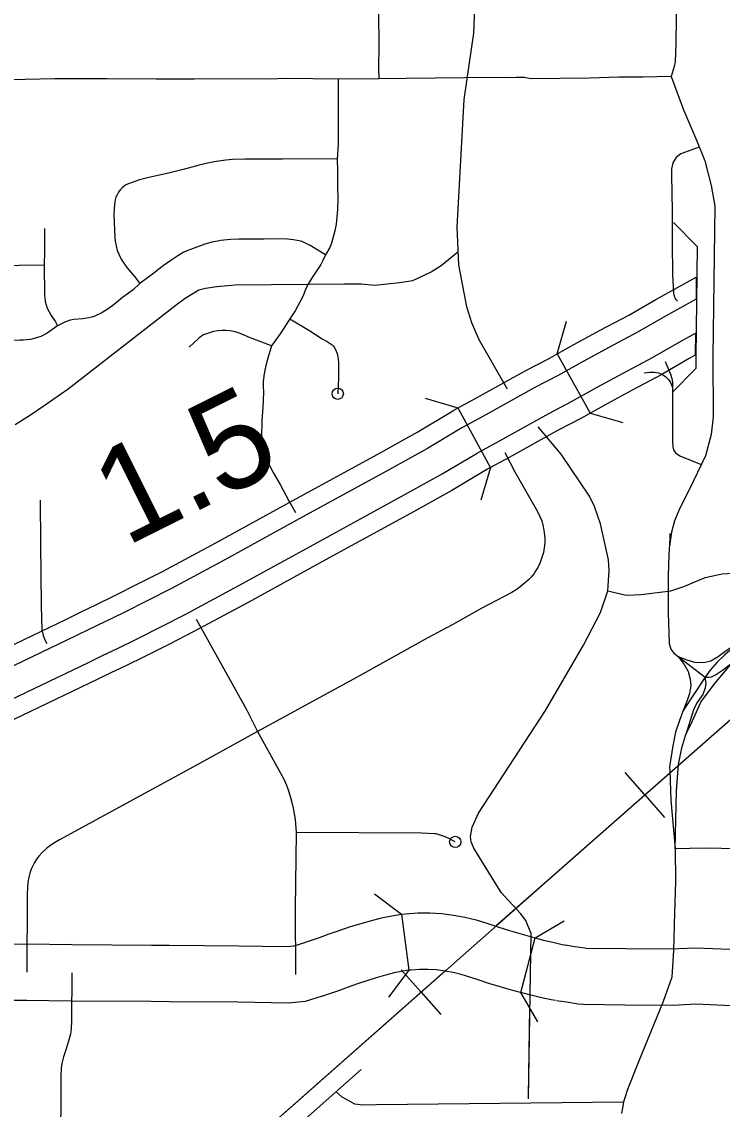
# Model space of a CAD drawing. Extents: x -19 to 366, y -4 to 359.
# Drawn here: x 149.699 to 150.286, y 185.832 to 186.743 of the extents above; entities that cross this region are included whole.
import ezdxf

# ---------------------------------------------------------------- set-up
doc = ezdxf.new("R2010")
doc.units = 0
for name, color, linetype in [('Level 10', 7, 'Continuous'), ('Level 19', 7, 'Continuous'), ('Level 33', 7, 'Continuous'), ('Level 34', 7, 'Continuous'), ('Level 35', 7, 'Continuous'), ('Level 37', 7, 'Continuous'), ('Level 39', 7, 'Continuous'), ('Level 40', 7, 'Continuous'), ('Level 43', 7, 'Continuous'), ('Level 48', 7, 'Continuous'), ('Level 60', 7, 'Continuous')]:
    doc.layers.add(name, color=color, linetype=linetype)

msp = doc.modelspace()

# ---------------------------------------------------------------- linework, layer by layer
at = {"layer": 'Level 10'}
for p, q in [((150.01698, 185.9956), (150.02324, 185.94867)), ((149.61097, 185.97027), (149.70294, 185.97079)), ((149.70294, 185.97079), (149.70342, 185.97078)), ((149.70342, 185.97078), (149.74114, 185.97023)), ((149.74114, 185.97023), (149.74097, 185.97024)), ((149.74097, 185.97024), (149.80765, 185.96974)), ((149.80765, 185.96974), (149.80765, 185.96974)), ((149.80765, 185.96974), (149.82274, 185.96963)), ((150.11682, 185.93001), (150.12881, 185.97582)), ((149.7032, 185.92344), (149.61123, 185.92292)), ((149.74045, 185.92289), (149.70273, 185.92344)), ((149.8073, 185.92239), (149.74061, 185.92289))]:
    msp.add_line(p, q, dxfattribs=at)
for points in [[(150.01698, 185.9956), (150.02037, 185.99605), (150.03057, 185.99669), (150.04061, 185.99669), (150.05064, 185.99611), (150.06043, 185.99488), (150.07, 185.99315), (150.07947, 185.99085), (150.08855, 185.98812), (150.09685, 185.98534), (150.10455, 185.98282), (150.11217, 185.98048), (150.11996, 185.97824), (150.12788, 185.97606), (150.12836, 185.97594)], [(149.93643, 185.97216), (149.94078, 185.97354), (149.9483, 185.97617), (149.95635, 185.9791), (149.96482, 185.98208), (149.97343, 185.98495), (149.98209, 185.98765), (149.99091, 185.99023), (150.00022, 185.99267), (150.01015, 185.99469), (150.01698, 185.9956)], [(149.82274, 185.96963), (149.82274, 185.96963), (149.88069, 185.96919)], [(149.88069, 185.96919), (149.92025, 185.96863), (149.92694, 185.96928), (149.93671, 185.97224)], [(150.12881, 185.97582), (150.13578, 185.974), (150.14368, 185.9721), (150.15166, 185.97038), (150.15475, 185.96979)], [(150.15397, 185.96993), (150.16228, 185.96864), (150.17045, 185.96738), (150.17162, 185.96729), (150.20463, 185.9668), (150.24218, 185.96657)], [(150.24218, 185.96657), (150.26324, 185.9676), (150.30654, 185.96578), (150.34773, 185.96529), (150.37174, 185.96522)], [(150.02324, 185.94867), (150.01801, 185.94797), (150.01095, 185.94653), (150.00354, 185.94459), (149.99579, 185.94233), (149.98796, 185.93988), (149.98015, 185.93728), (149.97229, 185.93452), (149.96423, 185.93159), (149.95577, 185.92862), (149.95074, 185.92702)], [(150.11682, 185.93001), (150.11561, 185.93033), (150.10715, 185.93266), (150.09869, 185.93509), (150.09024, 185.93768), (150.08196, 185.94039), (150.07421, 185.94299), (150.06705, 185.94514), (150.06017, 185.94681), (150.05328, 185.94806), (150.04634, 185.94893), (150.03925, 185.94934), (150.03204, 185.94934), (150.02498, 185.9489), (150.02324, 185.94867)], [(149.95047, 185.92694), (149.93619, 185.9226), (149.9222, 185.92125), (149.88001, 185.92185)], [(150.14595, 185.92327), (150.14226, 185.92397), (150.13315, 185.92593), (150.12425, 185.92807), (150.11682, 185.93001)], [(150.24449, 185.91928), (150.20392, 185.91945), (150.16945, 185.91997), (150.16502, 185.92031), (150.15506, 185.92184), (150.14673, 185.92313)], [(149.88001, 185.92185), (149.82239, 185.92228), (149.8073, 185.92239)], [(150.3716, 185.91788), (150.34738, 185.91795), (150.30527, 185.91844), (150.2634, 185.9202), (150.24449, 185.91928)]]:
    msp.add_lwpolyline(points, dxfattribs=at)
at = {"layer": 'Level 19'}
for p, q in [((150.0592, 186.41688), (150.06032, 186.41751)), ((150.06799, 186.40336), (150.06751, 186.40309)), ((150.08741, 186.36757), (150.08852, 186.36821))]:
    msp.add_line(p, q, dxfattribs=at)
for points in [[(150.06032, 186.41751), (150.0799, 186.42814), (150.12107, 186.45103), (150.14001, 186.46094), (150.16135, 186.47286), (150.18347, 186.48482), (150.2074, 186.49754), (150.23009, 186.51069), (150.26384, 186.5293), (150.26374, 186.51086)], [(150.26374, 186.51086), (150.23801, 186.49667), (150.21521, 186.48346), (150.19107, 186.47063), (150.16911, 186.45875), (150.14767, 186.44678), (150.12871, 186.43686), (150.08765, 186.41402), (150.06799, 186.40336)], [(150.07973, 186.38172), (150.0995, 186.39244), (150.14041, 186.41519), (150.15938, 186.42512), (150.18097, 186.43717), (150.20271, 186.44893), (150.22717, 186.46193), (150.25013, 186.47524), (150.26314, 186.48241), (150.26284, 186.46387)], [(150.26284, 186.46387), (150.25805, 186.46123), (150.23499, 186.44785), (150.21031, 186.43474), (150.18872, 186.42306), (150.16704, 186.41096), (150.14805, 186.40102), (150.10725, 186.37833), (150.08741, 186.36757)], [(149.40237, 186.08435), (149.45076, 186.10726), (149.48075, 186.12111), (149.62623, 186.19012), (149.73698, 186.24318), (149.74864, 186.249), (149.76143, 186.25504), (149.77684, 186.26255), (149.79676, 186.27258), (149.81671, 186.28286), (149.86137, 186.30675), (149.92648, 186.34256), (149.99969, 186.38254), (150.03075, 186.39974), (150.0592, 186.41688)], [(150.06751, 186.40309), (150.03881, 186.38579), (150.00745, 186.36843), (149.93421, 186.32844), (149.86904, 186.2926), (149.8242, 186.26861), (149.80407, 186.25823), (149.78399, 186.24813), (149.7684, 186.24052), (149.75567, 186.23451), (149.74405, 186.22872), (149.63316, 186.17559), (149.48757, 186.10653), (149.45758, 186.09268), (149.40926, 186.0698)], [(149.4198, 186.04755), (149.46801, 186.07038), (149.49801, 186.08423), (149.64375, 186.15337), (149.75487, 186.2066), (149.76642, 186.21236), (149.77905, 186.21832), (149.79492, 186.22607), (149.81524, 186.23629), (149.83564, 186.24681), (149.88078, 186.27096), (149.94605, 186.30685), (150.01931, 186.34686), (150.05113, 186.36447), (150.08022, 186.382)], [(150.08852, 186.36821), (150.05918, 186.35053), (150.02707, 186.33275), (149.95378, 186.29273), (149.88846, 186.2568), (149.84313, 186.23256), (149.82255, 186.22195), (149.80207, 186.21164), (149.78601, 186.20381), (149.77345, 186.19788), (149.76194, 186.19214), (149.65068, 186.13884), (149.50483, 186.06964), (149.47483, 186.05579), (149.42669, 186.033)]]:
    msp.add_lwpolyline(points, dxfattribs=at)
at = {"layer": 'Level 33'}
for points in [[(150.25186, 186.93884), (150.25055, 186.93725), (150.2499, 186.93596), (150.24951, 186.93344), (150.24906, 186.92862), (150.24921, 186.90994), (150.24844, 186.86536), (150.24761, 186.83032), (150.24723, 186.76475), (150.24711, 186.74566), (150.24685, 186.72583), (150.24681, 186.72493), (150.2461, 186.70978), (150.24541, 186.70587), (150.24273, 186.69748)], [(150.24273, 186.69748), (150.21947, 186.69679), (150.19917, 186.69681), (150.18244, 186.69635), (150.17418, 186.69612), (150.12548, 186.69554), (150.11972, 186.69648), (150.11323, 186.6966), (150.10897, 186.69633), (150.0939, 186.69669), (150.02094, 186.69564), (149.99814, 186.69544)], [(150.24273, 186.69748), (150.25323, 186.6696), (150.26411, 186.64397), (150.27116, 186.62667), (150.27644, 186.60617), (150.27932, 186.58887), (150.27772, 186.46266), (150.27804, 186.41236), (150.27644, 186.39763), (150.27164, 186.37969), (150.25787, 186.35118), (150.25019, 186.3358), (150.2457, 186.32523), (150.24314, 186.31562), (150.24138, 186.30409)], [(149.81138, 186.69523), (149.77004, 186.69561), (149.72652, 186.69536), (149.66406, 186.69411)], [(149.90488, 186.69529), (149.87432, 186.69553), (149.84331, 186.69519), (149.81138, 186.69523)], [(149.96395, 186.69523), (149.92161, 186.69575), (149.90488, 186.69529)], [(149.96395, 186.69523), (149.96391, 186.641), (149.96304, 186.62818)], [(149.99814, 186.69544), (149.96395, 186.69523)], [(150.26642, 186.6383), (150.26018, 186.63612), (150.25096, 186.63263), (150.24702, 186.62959), (150.24421, 186.6252), (150.24315, 186.61991), (150.24318, 186.61497), (150.24357, 186.58453), (150.24361, 186.55859), (150.24404, 186.53152), (150.24478, 186.51622), (150.24506, 186.51462), (150.2455, 186.51282), (150.24593, 186.51187), (150.24677, 186.5107), (150.24828, 186.50926)], [(149.96304, 186.62818), (149.94747, 186.62854), (149.91731, 186.62814), (149.88588, 186.62826), (149.87537, 186.62784), (149.8698, 186.62734), (149.85992, 186.62582), (149.85347, 186.62458), (149.84743, 186.62313), (149.83509, 186.61971), (149.82287, 186.61677), (149.80426, 186.61259), (149.79745, 186.61074), (149.79123, 186.60876), (149.78818, 186.60764), (149.78606, 186.60656), (149.78476, 186.60569), (149.78296, 186.60415), (149.78135, 186.6024), (149.77999, 186.6005), (149.7788, 186.59843), (149.77782, 186.59626), (149.77708, 186.59404), (149.77675, 186.59252), (149.7762, 186.58705), (149.77606, 186.58147), (149.77683, 186.56263), (149.77711, 186.55955), (149.77785, 186.55559), (149.77894, 186.55175), (149.78037, 186.54807), (149.78221, 186.54446), (149.78487, 186.54025), (149.78682, 186.53754), (149.79344, 186.52982), (149.79786, 186.52394)], [(149.96304, 186.62818), (149.96347, 186.6185), (149.96334, 186.60448), (149.96359, 186.59556), (149.96343, 186.58589), (149.9622, 186.57362), (149.96123, 186.56804), (149.95846, 186.55779), (149.95691, 186.55431), (149.95321, 186.54801)], [(149.71795, 186.57016), (149.7179, 186.551), (149.71759, 186.53926)], [(149.95321, 186.54801), (149.94059, 186.55577), (149.93669, 186.55792), (149.93494, 186.5587), (149.93257, 186.55946), (149.92664, 186.56057), (149.92147, 186.56107), (149.91509, 186.56132), (149.90204, 186.56115), (149.8808, 186.5612), (149.87372, 186.56094), (149.86525, 186.55997), (149.86301, 186.55954), (149.858, 186.55859), (149.85229, 186.55697), (149.84025, 186.55261), (149.83709, 186.55134), (149.83403, 186.5499), (149.82949, 186.54725), (149.82378, 186.54335), (149.81662, 186.53817), (149.81055, 186.53341), (149.79786, 186.52394)], [(149.95321, 186.54801), (149.95108, 186.54337), (149.94931, 186.54001), (149.94145, 186.52808), (149.93908, 186.52405), (149.93691, 186.51985), (149.93453, 186.51372), (149.93192, 186.50842), (149.92787, 186.50124), (149.92344, 186.4943)], [(149.71759, 186.53926), (149.65433, 186.53857), (149.64477, 186.53901)], [(149.71759, 186.53926), (149.71783, 186.51458), (149.71808, 186.51171), (149.71857, 186.50886), (149.71932, 186.50607), (149.7203, 186.50336), (149.72361, 186.49719), (149.72703, 186.49192), (149.72888, 186.48869)], [(149.79786, 186.52394), (149.79223, 186.51884), (149.78324, 186.51217), (149.77517, 186.50566), (149.76963, 186.50157), (149.76547, 186.49911), (149.76014, 186.49676), (149.75756, 186.49586), (149.75519, 186.49524), (149.75017, 186.49443), (149.74241, 186.49393), (149.73947, 186.4934), (149.73551, 186.49184), (149.72888, 186.48869)], [(149.72888, 186.48869), (149.72019, 186.48242), (149.71755, 186.48099), (149.71485, 186.47974), (149.71203, 186.47869), (149.70917, 186.47783), (149.70625, 186.47717), (149.70328, 186.47671), (149.70031, 186.47646), (149.6973, 186.47641), (149.66837, 186.47618), (149.65307, 186.47612), (149.64472, 186.47636)], [(149.92344, 186.4943), (149.91533, 186.48183), (149.90812, 186.47185)], [(149.92344, 186.4943), (149.93928, 186.4849), (149.95058, 186.47772), (149.95464, 186.47557), (149.95888, 186.47262), (149.95992, 186.47162), (149.96069, 186.47056), (149.96164, 186.46874), (149.963, 186.46535), (149.96365, 186.46276), (149.96393, 186.4605), (149.96408, 186.45786), (149.96408, 186.44493), (149.96358, 186.43166)], [(149.90812, 186.47185), (149.88968, 186.47886), (149.88334, 186.48158), (149.87951, 186.48292), (149.87643, 186.48376), (149.87324, 186.4843), (149.87001, 186.48461), (149.86681, 186.48469), (149.86301, 186.4844), (149.8594, 186.48376), (149.85541, 186.48255), (149.85122, 186.48094), (149.84948, 186.47987), (149.84689, 186.47785), (149.83914, 186.47071)], [(149.90812, 186.47185), (149.90497, 186.46152), (149.90306, 186.45411), (149.90193, 186.44839), (149.90122, 186.44197), (149.90112, 186.43838), (149.90128, 186.43274), (149.90074, 186.42005), (149.89999, 186.40936), (149.89971, 186.39516), (149.89993, 186.3894), (149.90026, 186.38615), (149.90075, 186.38404), (149.90191, 186.381), (149.90311, 186.37809), (149.90938, 186.36562), (149.91545, 186.35562), (149.92259, 186.34203), (149.92807, 186.33206)], [(150.23781, 186.45876), (150.24221, 186.44798), (150.24352, 186.44431), (150.24397, 186.44131), (150.24391, 186.40431), (150.24405, 186.39237), (150.24405, 186.39196), (150.24429, 186.38725), (150.24469, 186.38456), (150.24649, 186.38206), (150.25018, 186.37957), (150.26807, 186.37231)], [(150.55818, 186.45593), (150.53566, 186.42943), (150.52005, 186.41056), (150.49946, 186.38974), (150.48385, 186.37499), (150.44527, 186.34203), (150.42056, 186.32186), (150.35184, 186.26568), (150.31911, 186.23922), (150.29873, 186.22252), (150.28746, 186.21276), (150.28139, 186.20669), (150.27554, 186.20018), (150.27119, 186.19422)], [(150.2203, 186.44925), (150.22476, 186.44961), (150.22868, 186.44968), (150.23215, 186.44922), (150.23496, 186.44811), (150.23796, 186.44608), (150.24058, 186.44346), (150.24228, 186.44098), (150.24396, 186.43686)], [(150.24628, 186.05055), (150.24736, 186.0989), (150.2491, 186.12102), (150.2517, 186.13512), (150.25516, 186.14618), (150.26037, 186.15702), (150.26774, 186.17329), (150.27901, 186.18869), (150.29418, 186.20647), (150.30675, 186.2171), (150.33017, 186.23619), (150.38414, 186.27848), (150.43616, 186.31947), (150.47757, 186.35461), (150.49729, 186.37196), (150.5246, 186.40015), (150.54628, 186.42357), (150.56625, 186.44886)], [(150.10339, 186.3824), (150.10784, 186.37444), (150.11187, 186.36624), (150.13089, 186.33289), (150.13288, 186.32893), (150.13437, 186.32507), (150.13565, 186.32039), (150.13648, 186.31556), (150.13689, 186.31053), (150.13689, 186.30651), (150.13653, 186.30257), (150.1358, 186.29866), (150.13459, 186.29457), (150.13299, 186.29027), (150.13108, 186.28611), (150.12962, 186.28346), (150.12801, 186.28109), (150.12561, 186.27811), (150.12361, 186.27602), (150.12142, 186.27407), (150.11631, 186.26997), (150.11295, 186.26753), (150.10925, 186.26528), (150.08424, 186.25198), (150.05992, 186.23832), (150.03852, 186.22688), (149.97674, 186.19266), (149.89632, 186.1486)], [(149.71444, 186.34265), (149.71463, 186.30632), (149.71512, 186.25426), (149.7157, 186.23402), (149.71684, 186.22907), (149.71848, 186.22505), (149.71976, 186.22237)], [(150.24184, 186.31454), (150.24169, 186.3103), (150.24102, 186.29708), (150.24038, 186.27897), (150.24028, 186.24826), (150.24124, 186.22245), (150.24266, 186.21763), (150.24506, 186.21438), (150.27119, 186.19422), (150.25286, 186.16633), (150.2498, 186.15781), (150.24651, 186.14826), (150.2443, 186.1367), (150.24151, 186.11898), (150.24163, 186.11567), (150.2426, 186.09117), (150.24628, 186.05055)], [(149.84494, 186.2427), (149.88705, 186.16713), (149.89632, 186.1486)], [(150.24862, 186.21163), (150.25582, 186.20886), (150.26232, 186.20691), (150.26622, 186.20647), (150.27121, 186.20669), (150.27619, 186.20799), (150.28226, 186.21168), (150.28898, 186.21645), (150.30172, 186.22497)], [(150.24862, 186.21163), (150.25365, 186.20474), (150.25712, 186.19888), (150.25885, 186.19259), (150.25928, 186.18717), (150.2582, 186.18045), (150.25625, 186.17459), (150.25286, 186.16633)], [(150.27119, 186.19422), (150.27446, 186.19411), (150.27662, 186.19454), (150.27988, 186.19628), (150.28595, 186.20018), (150.29418, 186.20647)], [(150.27119, 186.19422), (150.27142, 186.19216), (150.27186, 186.18912), (150.27121, 186.18522), (150.26925, 186.17958), (150.26427, 186.17285), (150.26145, 186.16678), (150.25516, 186.14618)], [(149.89632, 186.1486), (149.8459, 186.12076), (149.73055, 186.05798), (149.72638, 186.05555), (149.72239, 186.0529), (149.7197, 186.05078), (149.71639, 186.0476), (149.71332, 186.04417), (149.71133, 186.04166), (149.70959, 186.03905), (149.70806, 186.03631), (149.70679, 186.03336), (149.70571, 186.03007), (149.70481, 186.02669), (149.70396, 186.02215), (149.70358, 186.01794), (149.70343, 186.01201), (149.70307, 185.94711)], [(149.89632, 186.1486), (149.9181, 186.10933), (149.91966, 186.10617), (149.92063, 186.10381), (149.92205, 186.09994), (149.92368, 186.09468), (149.92514, 186.08937), (149.92623, 186.0846), (149.92779, 186.07497), (149.92866, 186.06418)], [(149.92866, 186.06418), (149.92792, 186.00003), (149.92809, 185.94516)], [(150.06202, 186.05624), (150.05718, 186.05887), (150.05353, 186.06055), (150.0493, 186.06198), (150.04586, 186.06294), (150.04488, 186.06307), (150.03369, 186.06368), (149.92866, 186.06418)], [(150.29917, 186.05038), (150.27073, 186.05106), (150.24628, 186.05055)], [(150.24628, 186.05055), (150.24635, 186.02296), (150.24556, 185.9969), (150.24489, 185.96553), (150.24334, 185.94293)], [(149.74079, 185.94656), (149.74066, 185.90661), (149.74025, 185.89954), (149.73958, 185.89514), (149.73868, 185.89112), (149.73611, 185.88275), (149.73373, 185.8761), (149.7324, 185.87055)], [(150.24334, 185.94293), (150.23625, 185.92259), (150.21554, 185.87212), (150.20636, 185.84877), (150.20427, 185.8427), (150.20302, 185.83838), (150.20199, 185.83327), (150.20132, 185.82867)], [(149.7324, 185.87055), (149.7319, 185.86668), (149.73162, 185.86033), (149.73099, 185.72825), (149.73088, 185.72641), (149.73058, 185.72459), (149.73012, 185.72281), (149.72943, 185.7211), (149.7286, 185.71946), (149.72759, 185.71792), (149.72642, 185.7165), (149.72511, 185.7152), (149.72367, 185.71404), (149.72214, 185.71305), (149.72048, 185.71222), (149.71878, 185.71156), (149.71699, 185.71109), (149.71517, 185.71081), (149.71333, 185.71072), (149.67233, 185.71087)], [(149.98316, 185.86544), (149.89476, 185.78698)], [(149.96212, 185.84676), (149.96707, 185.84253), (149.97306, 185.83919), (149.97772, 185.83686), (149.98472, 185.83586), (149.99604, 185.83619), (150.20302, 185.83837)]]:
    msp.add_lwpolyline(points, dxfattribs=at)
for centre in [(149.96358, 186.43166), (150.06202, 186.05624)]:
    msp.add_circle(centre, 0.00473, dxfattribs=at)
at = {"layer": 'Level 34'}
msp.add_lwpolyline([(149.99814, 186.69544), (149.99788, 186.70401), (149.99815, 186.72378), (149.99807, 186.75024)], dxfattribs=at)
at = {"layer": 'Level 35'}
for points in [[(150.10564, 186.4359), (150.10488, 186.43688), (150.082, 186.47683), (150.07589, 186.49104), (150.07167, 186.50451), (150.06511, 186.5396), (150.06348, 186.57131), (150.06954, 186.67805), (150.07767, 186.73373), (150.07958, 186.78406)], [(149.69344, 186.40593), (149.70538, 186.41342), (149.71843, 186.42245), (149.73781, 186.4358), (149.82819, 186.50621), (149.83564, 186.5117), (149.84721, 186.5188), (149.85286, 186.52007), (149.86228, 186.52142), (149.87776, 186.52291), (149.96892, 186.52383), (149.98329, 186.52377), (149.99467, 186.52251), (150.01542, 186.52488), (150.02636, 186.52664), (150.03535, 186.53065), (150.04171, 186.53383), (150.0503, 186.53896), (150.06404, 186.55066)], [(150.12527, 185.98011), (150.12107, 185.99034), (150.11669, 185.99621), (150.10033, 186.01398), (150.07766, 186.05089), (150.07536, 186.05639), (150.07478, 186.06076), (150.07608, 186.06855), (150.08134, 186.08035), (150.13768, 186.16626), (150.1695, 186.22091), (150.18361, 186.24832), (150.1898, 186.26658), (150.19087, 186.28348), (150.19027, 186.2924), (150.18372, 186.32256), (150.17875, 186.33716), (150.17436, 186.34588), (150.15074, 186.38108), (150.13141, 186.40397)], [(150.1898, 186.26658), (150.20516, 186.26304), (150.21766, 186.26348), (150.24247, 186.26664), (150.25344, 186.27011), (150.27122, 186.27779), (150.28542, 186.2809), (150.37634, 186.28627)]]:
    msp.add_lwpolyline(points, dxfattribs=at)
at = {"layer": 'Level 37'}
for points in [[(149.99441, 186.01286), (150.01698, 185.9956)], [(150.12881, 185.97582), (150.15333, 185.99017)], [(150.02324, 185.94867), (150.00598, 185.9261)], [(150.13117, 185.9055), (150.11682, 185.93001)]]:
    msp.add_lwpolyline(points, dxfattribs=at)
at = {"layer": 'Level 39'}
for p, q in [((150.14733, 186.46503), (150.15508, 186.49236)), ((150.14733, 186.46503), (150.17503, 186.41542)), ((150.06435, 186.4197), (150.03712, 186.42778)), ((150.09144, 186.36976), (150.06435, 186.4197)), ((150.17503, 186.41542), (150.20236, 186.40767)), ((150.09144, 186.36976), (150.08336, 186.34252))]:
    msp.add_line(p, q, dxfattribs=at)
for points in [[(150.26468, 186.55492), (150.24485, 186.57526)], [(150.26468, 186.55492), (150.26351, 186.4627), (150.26358, 186.45283)], [(150.24362, 186.43262), (150.26358, 186.45283)]]:
    msp.add_lwpolyline(points, dxfattribs=at)
at = {"layer": 'Level 40'}
for p, q in [((150.22088, 186.0956), (150.20438, 186.11438)), ((150.22088, 186.0956), (150.23738, 186.07681)), ((150.03331, 185.93032), (150.01676, 185.94905)), ((150.03331, 185.93032), (150.04986, 185.91158))]:
    msp.add_line(p, q, dxfattribs=at)
for points in [[(151.12643, 187.42371), (151.04002, 187.26432), (150.94141, 187.08249), (150.83851, 186.89209), (150.74814, 186.72577), (150.66964, 186.57892), (150.63205, 186.5149), (150.58225, 186.44373), (150.52662, 186.37553), (150.49287, 186.33885), (150.43795, 186.28688), (150.36424, 186.22154), (150.13717, 186.02206), (149.83737, 185.75723), (149.55241, 185.50726), (149.46732, 185.44044), (149.22293, 185.26967), (148.91473, 185.05385)], [(150.66453, 186.57022), (150.63205, 186.5149), (150.58225, 186.44373), (150.52662, 186.37553), (150.49287, 186.33885), (150.43795, 186.28688), (150.36424, 186.22154), (150.13717, 186.02206), (150.09618, 185.98585)], [(150.0513, 185.9462), (149.83737, 185.75723), (149.55241, 185.50726), (149.46732, 185.44044), (149.22293, 185.26967), (148.91473, 185.05385), (148.55556, 184.8024), (148.20382, 184.55441), (147.98961, 184.40294), (147.94162, 184.37175), (147.90947, 184.35443), (147.88275, 184.34156), (147.85455, 184.32968), (147.82586, 184.31928), (147.78876, 184.30889), (147.74572, 184.29998), (147.48203, 184.25692), (147.05015, 184.18762), (146.6796, 184.12772)]]:
    msp.add_lwpolyline(points, dxfattribs=at)
at = {"layer": 'Level 43'}
for points in [[(150.12527, 185.98011), (150.12293, 185.8411)], [(150.12527, 185.98011), (150.12525, 185.97845)], [(150.12422, 185.91762), (150.12296, 185.84263)]]:
    msp.add_lwpolyline(points, dxfattribs=at)
at = {"layer": 'Level 60'}
for points in [[(154.11585, 1.87092), (153.9063, 10.48743), (153.69602, 19.10409), (153.48501, 27.72087), (153.27327, 36.3378), (153.0608, 44.95486), (152.84759, 53.57206), (152.63366, 62.1894), (152.419, 70.80688), (152.20362, 79.42449), (151.98751, 88.04225), (151.77068, 96.66014), (151.55312, 105.27817), (151.33484, 113.89634), (151.11584, 122.51465), (150.89612, 131.13311), (150.67568, 139.7517), (150.45452, 148.37043), (150.23264, 156.98931), (150.01005, 165.60832), (149.78674, 174.22748), (149.56272, 182.84677), (149.33799, 191.46621), (149.11254, 200.0858), (148.88638, 208.70552), (148.65952, 217.32539), (148.43194, 225.9454), (148.20366, 234.56555), (147.97466, 243.18584), (147.74497, 251.80628), (147.51457, 260.42687), (147.28346, 269.04759), (147.05165, 277.66846), (146.81914, 286.28948), (146.58593, 294.91064), (146.35202, 303.53194), (146.11742, 312.15339), (145.88211, 320.77499), (145.64611, 329.39673), (145.40941, 338.01861), (145.17202, 346.64065)], [(0, 180.89994), (7.12284, 180.90436), (14.24566, 180.9176), (21.36847, 180.93968), (28.49124, 180.97058), (35.61397, 181.01031), (42.73664, 181.05888), (49.85925, 181.11627), (56.98178, 181.18249), (64.10422, 181.25754), (71.22656, 181.34142), (78.3488, 181.43413), (85.47091, 181.53567), (92.5929, 181.64603), (99.71474, 181.76523), (106.83643, 181.89325), (113.95795, 182.0301), (121.0793, 182.17578), (128.20046, 182.33029), (135.32143, 182.49362), (142.44218, 182.66579), (149.56272, 182.84677), (156.68303, 183.03659), (163.8031, 183.23523), (170.92291, 183.4427), (178.04247, 183.65899), (185.16175, 183.88411), (192.28074, 184.11805), (199.39944, 184.36082), (206.51784, 184.61242), (213.63591, 184.87283), (220.75366, 185.14207), (227.87107, 185.42014), (234.98813, 185.70702), (242.10483, 186.00273), (249.22115, 186.30726), (256.33709, 186.62061), (263.45264, 186.94279), (270.56779, 187.27378), (277.68251, 187.61359), (284.79682, 187.96222), (291.91068, 188.31967), (299.02409, 188.68594), (306.13705, 189.06103), (313.24954, 189.44494), (320.36154, 189.83766), (327.47305, 190.23919), (334.58406, 190.64954), (341.69455, 191.06871)]]:
    msp.add_spline(points, degree=3, dxfattribs=at)

# ---------------------------------------------------------------- texts
at = {"layer": 'Level 48'}
msp.add_text('1.5', height=0.08, rotation=26.52525, dxfattribs=at).set_placement((149.786, 186.30336))

doc.saveas('drawing.dxf')
